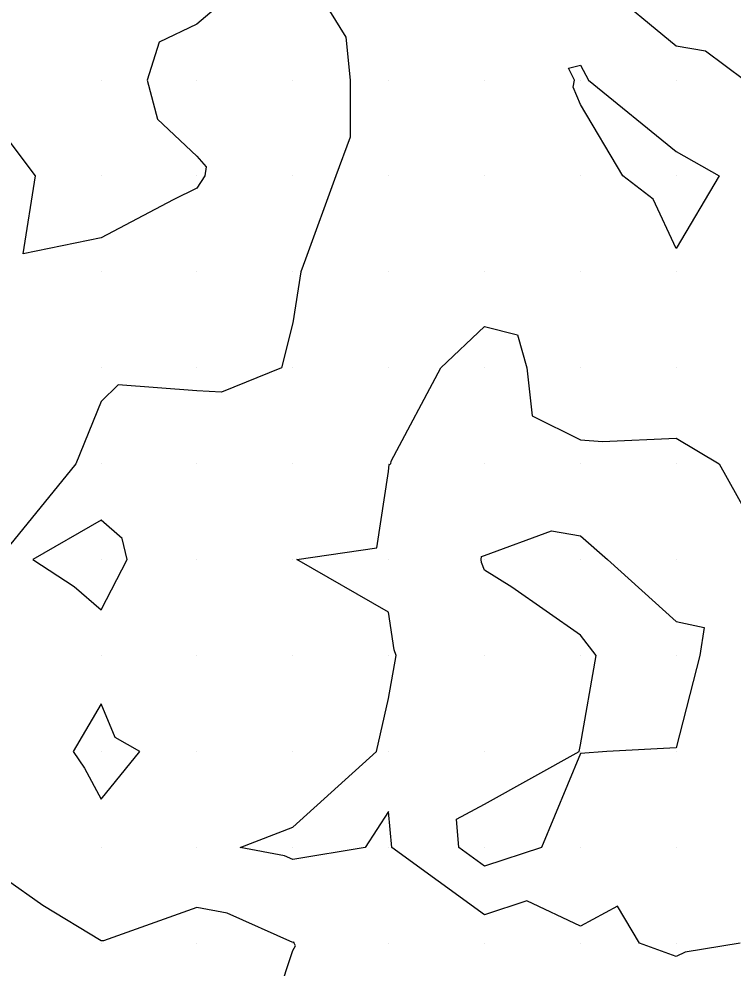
# Model space of a CAD drawing. Extents: x 2188792 to 2191981, y 386090 to 389710.
# Drawn here: x 2189921.7 to 2189996.2, y 387027.4 to 387126.5 of the extents above; entities that cross this region are included whole.
import ezdxf

# ---------------------------------------------------------------- set-up
doc = ezdxf.new("R2010")
doc.units = 0
for name, color, linetype in [('DTM Contours Major', 7, 'Continuous'), ('DTM Contours Minor', 7, 'Continuous'), ('Exist DTM QL2 LIDAR Elevation Point', 7, 'Continuous')]:
    doc.layers.add(name, color=color, linetype=linetype)

msp = doc.modelspace()

# ---------------------------------------------------------------- linework, layer by layer
at = {"layer": 'DTM Contours Major'}
for points in [[(2189982.509, 387130.133), (2189990.263, 387123.7), (2189993.324, 387123.193), (2189997.406, 387120.132)], [(2189990.263, 387102.582), (2189987.859, 387107.727), (2189984.688, 387110.131), (2189980.262, 387117.565), (2189979.524, 387119.394), (2189979.653, 387120.132), (2189979.015, 387121.38), (2189980.262, 387121.666), (2189981.127, 387120.132), (2189990.263, 387112.697), (2189994.753, 387110.131), (2189990.263, 387102.582)], [(2189947.223, 387020.123), (2189950.259, 387029.389), (2189950.538, 387029.846), (2189950.415, 387030.124), (2189950.378, 387030.243), (2189950.259, 387030.223), (2189943.407, 387033.272), (2189940.259, 387033.873), (2189930.512, 387030.379), (2189930.258, 387030.388), (2189924.195, 387034.062), (2189920.257, 387036.848)]]:
    msp.add_lwpolyline(points, dxfattribs=at)
at = {"layer": 'DTM Contours Minor'}
for points in [[(2189952.377, 387130.133), (2189955.793, 387124.6), (2189956.265, 387120.132), (2189956.233, 387114.159), (2189954.768, 387110.131), (2189951.588, 387101.459), (2189951.093, 387100.13), (2189950.259, 387094.802), (2189949.083, 387090.13), (2189942.814, 387087.574), (2189940.259, 387087.726), (2189932.041, 387088.347), (2189930.258, 387086.626), (2189927.622, 387080.129), (2189920.257, 387071.056)], [(2189942.52, 387127.872), (2189940.259, 387125.966), (2189936.323, 387124.068), (2189935.087, 387120.132), (2189936.167, 387116.041), (2189940.259, 387112.197), (2189941.221, 387111.094), (2189941.09, 387110.131), (2189940.259, 387108.862), (2189937.777, 387107.65), (2189930.258, 387103.664), (2189922.147, 387102.021), (2189923.426, 387110.131), (2189920.257, 387114.363)], [(2189949.381, 387039.246), (2189944.783, 387040.125), (2189950.259, 387042.251), (2189958.993, 387050.126), (2189960.26, 387055.634), (2189961.061, 387060.127), (2189960.848, 387060.714), (2189960.26, 387064.651), (2189950.685, 387070.128), (2189959.03, 387071.358), (2189960.26, 387079.309), (2189960.327, 387080.062), (2189960.483, 387080.129), (2189960.538, 387080.406), (2189965.695, 387090.13), (2189970.261, 387094.445), (2189973.706, 387093.574), (2189974.691, 387090.13), (2189975.25, 387085.117), (2189980.262, 387082.605), (2189982.564, 387082.43), (2189990.263, 387082.806), (2189994.732, 387080.129), (2190000.264, 387070.227)], [(2189932.465, 387072.335), (2189930.258, 387074.259), (2189923.145, 387070.128), (2189927.449, 387067.319), (2189930.258, 387064.897), (2189932.999, 387070.128), (2189932.465, 387072.335)], [(2189970.261, 387038.184), (2189967.589, 387040.125), (2189967.329, 387043.057), (2189970.261, 387044.633), (2189980.134, 387050.126), (2189980.262, 387050.82), (2189981.901, 387060.127), (2189980.262, 387062.266), (2189973.128, 387067.261), (2189970.261, 387069.013), (2189969.965, 387069.831), (2189969.92, 387070.128), (2189969.948, 387070.441), (2189970.261, 387070.575), (2189977.263, 387073.127), (2189980.262, 387072.615), (2189983.096, 387070.128), (2189990.263, 387063.671), (2189993.19, 387063.053), (2189992.727, 387060.127), (2189990.263, 387050.498), (2189983.006, 387050.126), (2189980.262, 387049.901), (2189976.194, 387040.125), (2189970.261, 387038.184)], [(2189931.721, 387051.59), (2189930.258, 387055.087), (2189927.347, 387050.126), (2189928.524, 387048.393), (2189930.258, 387045.148), (2189934.309, 387050.126), (2189931.721, 387051.59)], [(2189996.922, 387030.124), (2189991.181, 387029.206), (2189990.263, 387028.747), (2189986.44, 387030.124), (2189984.122, 387033.983), (2189980.262, 387031.928), (2189974.69, 387034.552), (2189970.261, 387033.103), (2189960.593, 387040.125), (2189960.26, 387043.877), (2189957.82, 387040.125), (2189950.259, 387038.855), (2189949.381, 387039.246)]]:
    msp.add_lwpolyline(points, dxfattribs=at)
at = {"layer": 'Exist DTM QL2 LIDAR Elevation Point'}
for p, q in [((2189930.258, 387120.132), (2189930.258, 387120.132)), ((2189940.259, 387120.132), (2189940.259, 387120.132)), ((2189950.259, 387120.132), (2189950.259, 387120.132)), ((2189960.26, 387120.132), (2189960.26, 387120.132)), ((2189970.261, 387120.132), (2189970.261, 387120.132)), ((2189980.262, 387120.132), (2189980.262, 387120.132)), ((2189990.263, 387120.132), (2189990.263, 387120.132)), ((2189930.258, 387110.131), (2189930.258, 387110.131)), ((2189940.259, 387110.131), (2189940.259, 387110.131)), ((2189950.259, 387110.131), (2189950.259, 387110.131)), ((2189960.26, 387110.131), (2189960.26, 387110.131)), ((2189970.261, 387110.131), (2189970.261, 387110.131)), ((2189980.262, 387110.131), (2189980.262, 387110.131)), ((2189990.263, 387110.131), (2189990.263, 387110.131)), ((2189930.258, 387100.13), (2189930.258, 387100.13)), ((2189940.259, 387100.13), (2189940.259, 387100.13)), ((2189950.259, 387100.13), (2189950.259, 387100.13)), ((2189960.26, 387100.13), (2189960.26, 387100.13)), ((2189970.261, 387100.13), (2189970.261, 387100.13)), ((2189980.262, 387100.13), (2189980.262, 387100.13)), ((2189990.263, 387100.13), (2189990.263, 387100.13)), ((2189930.258, 387090.13), (2189930.258, 387090.13)), ((2189940.259, 387090.13), (2189940.259, 387090.13)), ((2189950.259, 387090.13), (2189950.259, 387090.13)), ((2189960.26, 387090.13), (2189960.26, 387090.13)), ((2189970.261, 387090.13), (2189970.261, 387090.13)), ((2189980.262, 387090.13), (2189980.262, 387090.13)), ((2189990.263, 387090.13), (2189990.263, 387090.13)), ((2189930.258, 387080.129), (2189930.258, 387080.129)), ((2189940.259, 387080.129), (2189940.259, 387080.129)), ((2189950.259, 387080.129), (2189950.259, 387080.129)), ((2189960.26, 387080.129), (2189960.26, 387080.129)), ((2189970.261, 387080.129), (2189970.261, 387080.129)), ((2189980.262, 387080.129), (2189980.262, 387080.129)), ((2189990.263, 387080.129), (2189990.263, 387080.129)), ((2189930.258, 387070.128), (2189930.258, 387070.128)), ((2189940.259, 387070.128), (2189940.259, 387070.128)), ((2189950.259, 387070.128), (2189950.259, 387070.128)), ((2189960.26, 387070.128), (2189960.26, 387070.128)), ((2189970.261, 387070.128), (2189970.261, 387070.128)), ((2189980.262, 387070.128), (2189980.262, 387070.128)), ((2189990.263, 387070.128), (2189990.263, 387070.128)), ((2189930.258, 387060.127), (2189930.258, 387060.127)), ((2189940.259, 387060.127), (2189940.259, 387060.127)), ((2189950.259, 387060.127), (2189950.259, 387060.127)), ((2189960.26, 387060.127), (2189960.26, 387060.127)), ((2189970.261, 387060.127), (2189970.261, 387060.127)), ((2189980.262, 387060.127), (2189980.262, 387060.127)), ((2189990.263, 387060.127), (2189990.263, 387060.127)), ((2189930.258, 387050.126), (2189930.258, 387050.126)), ((2189940.259, 387050.126), (2189940.259, 387050.126)), ((2189950.259, 387050.126), (2189950.259, 387050.126)), ((2189960.26, 387050.126), (2189960.26, 387050.126)), ((2189970.261, 387050.126), (2189970.261, 387050.126)), ((2189980.262, 387050.126), (2189980.262, 387050.126)), ((2189990.263, 387050.126), (2189990.263, 387050.126)), ((2189930.258, 387040.125), (2189930.258, 387040.125)), ((2189940.259, 387040.125), (2189940.259, 387040.125)), ((2189950.259, 387040.125), (2189950.259, 387040.125)), ((2189960.26, 387040.125), (2189960.26, 387040.125)), ((2189970.261, 387040.125), (2189970.261, 387040.125)), ((2189980.262, 387040.125), (2189980.262, 387040.125)), ((2189990.263, 387040.125), (2189990.263, 387040.125)), ((2189930.258, 387030.124), (2189930.258, 387030.124)), ((2189940.259, 387030.124), (2189940.259, 387030.124)), ((2189950.259, 387030.124), (2189950.259, 387030.124)), ((2189960.26, 387030.124), (2189960.26, 387030.124)), ((2189970.261, 387030.124), (2189970.261, 387030.124)), ((2189980.262, 387030.124), (2189980.262, 387030.124)), ((2189990.263, 387030.124), (2189990.263, 387030.124))]:
    msp.add_line(p, q, dxfattribs=at)

doc.saveas('drawing.dxf')
